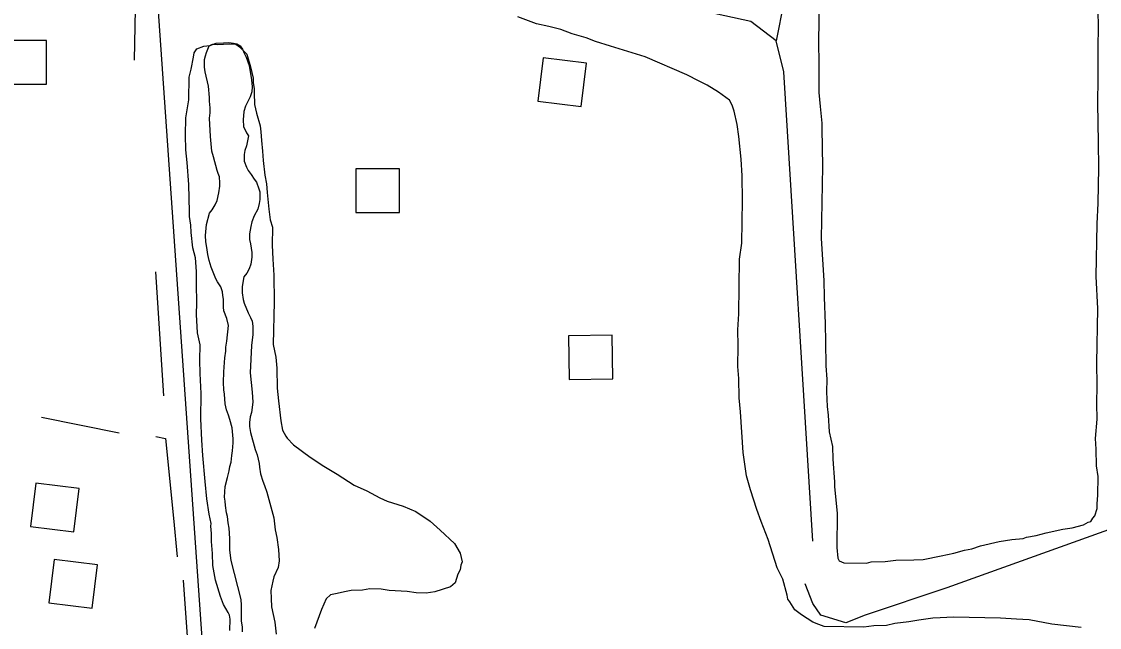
# Model space of a CAD drawing. Extents: x 3161564 to 3199464, y 849354 to 874788.
# Drawn here: x 3165915 to 3166903, y 859757 to 860312 of the extents above; entities that cross this region are included whole.
import ezdxf

# ---------------------------------------------------------------- set-up
doc = ezdxf.new("R2010")
doc.units = 0
for name, color, linetype in [('V-BLDG-OTLN', 7, 'Continuous'), ('V-ROAD-CNTR', 7, 'Continuous'), ('V-SITE-VEGE', 7, 'Continuous'), ('V-TOPO-SHOR', 7, 'Continuous')]:
    doc.layers.add(name, color=color, linetype=linetype)

msp = doc.modelspace()

# ---------------------------------------------------------------- linework, layer by layer
at = {"layer": 'V-BLDG-OTLN'}
for points in [[(3165898.05, 860254.49), (3165938.05, 860254.52), (3165938.02, 860294.52), (3165898.02, 860294.49)], [(3166388.41, 860238.96), (3166428.12, 860234.08), (3166433, 860273.78), (3166393.29, 860278.66)], [(3166221.35, 860137.07), (3166261.35, 860136.95), (3166261.47, 860176.95), (3166221.47, 860177.07)], [(3166417.05, 859984.16), (3166457.05, 859984.71), (3166456.5, 860024.71), (3166416.5, 860024.15)], [(3165923.42, 859849.46), (3165963.12, 859844.58), (3165968, 859884.29), (3165928.3, 859889.17)], [(3165940.2, 859779.63), (3165979.9, 859774.75), (3165984.78, 859814.45), (3165945.08, 859819.33)]]:
    msp.add_lwpolyline(points, close=True, dxfattribs=at)
at = {"layer": 'V-ROAD-CNTR'}
msp.add_lwpolyline([(3166032.61, 860431.05), (3166090.35, 859602.41)], dxfattribs=at)
at = {"layer": 'V-SITE-VEGE'}
for p, q in [((3166646.35, 860343.35), (3166645.5, 860292.7)), ((3166902.11, 860306.11), (3166901.77, 860322.6)), ((3166386.97, 860309.85), (3166369.98, 860316.23)), ((3166398.52, 860307.21), (3166386.97, 860309.85)), ((3166409.47, 860304.59), (3166398.52, 860307.21)), ((3166419.78, 860300.75), (3166409.47, 860304.59)), ((3166432.54, 860296.88), (3166419.78, 860300.75)), ((3166901.82, 860289.03), (3166902.11, 860306.11)), ((3166075.88, 860286.97), (3166082.02, 860289.31)), ((3166082.02, 860289.31), (3166087.53, 860289.83)), ((3166087.53, 860289.83), (3166089.99, 860291.01)), ((3166089.99, 860291.01), (3166094.26, 860290.94)), ((3166094.26, 860290.94), (3166105.87, 860291.35)), ((3166105.87, 860291.35), (3166111.36, 860291.26)), ((3166111.36, 860291.26), (3166114.98, 860288.76)), ((3166114.98, 860288.76), (3166121.58, 860281.93)), ((3166441.03, 860293.68), (3166432.54, 860296.88)), ((3166454.99, 860289.18), (3166441.03, 860293.68)), ((3166486.57, 860279.49), (3166454.99, 860289.18)), ((3166645.5, 860292.7), (3166645.8, 860273.78)), ((3166901.94, 860259.72), (3166901.82, 860289.03)), ((3166070.68, 860268.14), (3166072.7, 860279.09)), ((3166072.7, 860279.09), (3166073.38, 860283.35)), ((3166073.38, 860283.35), (3166075.88, 860286.97)), ((3166121.58, 860281.93), (3166125.05, 860270.28)), ((3166524.75, 860262.98), (3166486.57, 860279.49)), ((3166068.73, 860260.84), (3166070.68, 860268.14)), ((3166125.05, 860270.28), (3166127.31, 860259.86)), ((3166645.8, 860273.78), (3166645.96, 860246.91)), ((3166068.38, 860240.09), (3166068.73, 860260.84)), ((3166127.31, 860259.86), (3166127.24, 860255.59)), ((3166536.26, 860257.3), (3166524.75, 860262.98)), ((3166901.56, 860237.14), (3166901.94, 860259.72)), ((3166127.24, 860255.59), (3166128.38, 860250.69)), ((3166128.38, 860250.69), (3166128.31, 860246.42)), ((3166543.52, 860253.51), (3166536.26, 860257.3)), ((3166553.79, 860247.24), (3166543.52, 860253.51)), ((3166065.67, 860223.65), (3166068.38, 860240.09)), ((3166128.31, 860246.42), (3166128.75, 860236.03)), ((3166564.04, 860239.74), (3166553.79, 860247.24)), ((3166566.41, 860235.42), (3166564.04, 860239.74)), ((3166645.96, 860246.91), (3166646.96, 860234.08)), ((3166128.75, 860236.03), (3166130.45, 860228.07)), ((3166568.15, 860229.9), (3166566.41, 860235.42)), ((3166571, 860217.65), (3166568.15, 860229.9)), ((3166646.96, 860234.08), (3166648.54, 860218.79)), ((3166902.18, 860201.12), (3166901.56, 860237.14)), ((3166065.4, 860207.79), (3166065.67, 860223.65)), ((3166130.45, 860228.07), (3166133.91, 860216.41)), ((3166648.54, 860218.79), (3166648.46, 860213.91)), ((3166133.91, 860216.41), (3166134.43, 860210.91)), ((3166134.43, 860210.91), (3166134.91, 860202.97)), ((3166572.64, 860206.63), (3166571, 860217.65)), ((3166648.46, 860213.91), (3166649.1, 860179.1)), ((3166065.79, 860194.36), (3166065.4, 860207.79)), ((3166134.91, 860202.97), (3166135.96, 860193.18)), ((3166574.74, 860185.84), (3166572.64, 860206.63)), ((3166902.4, 860177.92), (3166902.18, 860201.12)), ((3166066.81, 860182.74), (3166065.79, 860194.36)), ((3166135.96, 860193.18), (3166136.43, 860184.63)), ((3166068.31, 860162.57), (3166066.81, 860182.74)), ((3166136.43, 860184.63), (3166138.04, 860171.17)), ((3166575.71, 860170.57), (3166574.74, 860185.84)), ((3166649.1, 860179.1), (3166648, 860113.2)), ((3166138.04, 860171.17), (3166139.74, 860163.21)), ((3166575.94, 860147.97), (3166575.71, 860170.57)), ((3166901.86, 860145.57), (3166902.4, 860177.92)), ((3166069.11, 860137.53), (3166068.31, 860162.57)), ((3166139.74, 860163.21), (3166140.21, 860155.26)), ((3166140.21, 860155.26), (3166141.28, 860146.09)), ((3166141.28, 860146.09), (3166141.79, 860139.98)), ((3166141.79, 860139.98), (3166142.85, 860130.19)), ((3166575.28, 860108.92), (3166575.94, 860147.97)), ((3166900.94, 860126.67), (3166901.86, 860145.57)), ((3166069.04, 860133.26), (3166069.11, 860137.53)), ((3166070.12, 860125.3), (3166069.04, 860133.26)), ((3166142.85, 860130.19), (3166145.18, 860123.44)), ((3166070.62, 860118.58), (3166070.12, 860125.3)), ((3166145.18, 860123.44), (3166144.9, 860106.96)), ((3166900.13, 860078.46), (3166900.94, 860126.67)), ((3166072.22, 860104.52), (3166070.62, 860118.58)), ((3166648, 860113.2), (3166650.4, 860074.7)), ((3166074.51, 860095.32), (3166072.22, 860104.52)), ((3166144.9, 860106.96), (3166145.29, 860094.14)), ((3166573.21, 860094.3), (3166575.28, 860108.92)), ((3166075.52, 860083.09), (3166074.51, 860095.32)), ((3166145.29, 860094.14), (3166146.27, 860079.47)), ((3166572.37, 860044.26), (3166573.21, 860094.3)), ((3166075.33, 860071.5), (3166075.52, 860083.09)), ((3166075.65, 860054.4), (3166075.33, 860071.5)), ((3166146.27, 860079.47), (3166146.48, 860055.05)), ((3166650.4, 860074.7), (3166650.76, 860059.43)), ((3166901.47, 860049.13), (3166900.13, 860078.46)), ((3166075.47, 860043.42), (3166075.65, 860054.4)), ((3166146.48, 860055.05), (3166145.82, 860015.99)), ((3166650.76, 860059.43), (3166651.57, 860035)), ((3166076.42, 860026.92), (3166075.47, 860043.42)), ((3166571.52, 860029.63), (3166572.37, 860044.26)), ((3166900.64, 859999.09), (3166901.47, 860049.13)), ((3166651.57, 860035), (3166651.91, 860018.51)), ((3166078.67, 860015.9), (3166076.42, 860026.92)), ((3166571.88, 860014.97), (3166571.52, 860029.63)), ((3166078.44, 860001.86), (3166078.67, 860015.9)), ((3166145.82, 860015.99), (3166148.07, 860004.36)), ((3166571.56, 859996.05), (3166571.88, 860014.97)), ((3166651.91, 860018.51), (3166652.15, 859996.54)), ((3166078.84, 859989.64), (3166078.44, 860001.86)), ((3166148.07, 860004.36), (3166149.12, 859994.57)), ((3166149.12, 859994.57), (3166149.43, 859976.26)), ((3166572.6, 859985.05), (3166571.56, 859996.05)), ((3166652.15, 859996.54), (3166653.16, 859984.31)), ((3166900.91, 859978.95), (3166900.64, 859999.09)), ((3166079.76, 859971.32), (3166078.84, 859989.64)), ((3166572.92, 859967.34), (3166572.6, 859985.05)), ((3166653.16, 859984.31), (3166652.97, 859972.72)), ((3166149.43, 859976.26), (3166150.45, 859964.64)), ((3166652.97, 859972.72), (3166653.36, 859959.28)), ((3166900.62, 859961.86), (3166900.91, 859978.95)), ((3166079.37, 859948.13), (3166079.76, 859971.32)), ((3166150.45, 859964.64), (3166152.59, 859946.29)), ((3166573.92, 859954.5), (3166572.92, 859967.34)), ((3166901, 859947.81), (3166900.62, 859961.86)), ((3166576.35, 859917.23), (3166573.92, 859954.5)), ((3166653.36, 859959.28), (3166654.44, 859951.33)), ((3166080.26, 859928.58), (3166079.37, 859948.13)), ((3166152.59, 859946.29), (3166154.28, 859937.72)), ((3166654.44, 859951.33), (3166655.41, 859936.05)), ((3166899.48, 859930.14), (3166901, 859947.81)), ((3166154.28, 859937.72), (3166157.24, 859932.17)), ((3166157.24, 859932.17), (3166158.43, 859930.32)), ((3166655.41, 859936.05), (3166658.23, 859922.57)), ((3166081.25, 859914.52), (3166080.26, 859928.58)), ((3166158.43, 859930.32), (3166164.43, 859924.12)), ((3166164.43, 859924.12), (3166179.5, 859912.88)), ((3166658.23, 859922.57), (3166658.65, 859910.97)), ((3166899.93, 859920.36), (3166899.48, 859930.14)), ((3166083.29, 859890.68), (3166081.25, 859914.52)), ((3166179.5, 859912.88), (3166192.18, 859904.73)), ((3166579.65, 859895.81), (3166576.35, 859917.23)), ((3166900.28, 859905.09), (3166899.93, 859920.36)), ((3166192.18, 859904.73), (3166204.27, 859897.2)), ((3166658.65, 859910.97), (3166660.14, 859890.19)), ((3166901.95, 859895.3), (3166900.28, 859905.09)), ((3166204.27, 859897.2), (3166219.97, 859887.17)), ((3166583.1, 859882.93), (3166579.65, 859895.81)), ((3166901.67, 859878.21), (3166901.95, 859895.3)), ((3166084.86, 859874.78), (3166083.29, 859890.68)), ((3166219.97, 859887.17), (3166231.48, 859882.1)), ((3166588.91, 859865.13), (3166583.1, 859882.93)), ((3166660.14, 859890.19), (3166660.06, 859885.92)), ((3166660.06, 859885.92), (3166662.71, 859861.45)), ((3166087.06, 859860.71), (3166084.86, 859874.78)), ((3166231.48, 859882.1), (3166243.58, 859875.79)), ((3166243.58, 859875.79), (3166250.25, 859872.63)), ((3166250.25, 859872.63), (3166264.82, 859868.11)), ((3166900.92, 859870.29), (3166901.67, 859878.21)), ((3166264.82, 859868.11), (3166276.33, 859863.03)), ((3166276.33, 859863.03), (3166289.62, 859854.27)), ((3166592.99, 859854.07), (3166588.91, 859865.13)), ((3166898.91, 859859.34), (3166900.85, 859866.02)), ((3166900.85, 859866.02), (3166900.92, 859870.29)), ((3166088.75, 859852.13), (3166087.06, 859860.71)), ((3166289.62, 859854.27), (3166298.64, 859846.18)), ((3166599.43, 859837.49), (3166592.99, 859854.07)), ((3166662.71, 859861.45), (3166662.19, 859830.33)), ((3166888.39, 859850.97), (3166892.7, 859853.34)), ((3166892.7, 859853.34), (3166895.15, 859853.9)), ((3166895.15, 859853.9), (3166897.03, 859856.93)), ((3166897.03, 859856.93), (3166898.91, 859859.34)), ((3166088.71, 859849.69), (3166088.75, 859852.13)), ((3166089.21, 859842.97), (3166088.71, 859849.69)), ((3166089.08, 859835.64), (3166089.21, 859842.97)), ((3166298.64, 859846.18), (3166311.86, 859833.75)), ((3166844.89, 859841.32), (3166854.08, 859843.6)), ((3166854.08, 859843.6), (3166869.4, 859847.01)), ((3166869.4, 859847.01), (3166877.96, 859848.09)), ((3166877.96, 859848.09), (3166888.39, 859850.97)), ((3166090.12, 859824.64), (3166089.08, 859835.64)), ((3166311.86, 859833.75), (3166317.21, 859825.12)), ((3166607.55, 859811.71), (3166599.43, 859837.49)), ((3166794.06, 859831.79), (3166811.22, 859835.77)), ((3166811.22, 859835.77), (3166822.85, 859837.41)), ((3166822.85, 859837.41), (3166833.24, 859838.46)), ((3166833.24, 859838.46), (3166836.31, 859839.63)), ((3166836.31, 859839.63), (3166844.89, 859841.32)), ((3166090.55, 859813.65), (3166090.12, 859824.64)), ((3166317.21, 859825.12), (3166318.91, 859817.15)), ((3166662.19, 859830.33), (3166663.25, 859820.55)), ((3166757.9, 859822.63), (3166769.53, 859824.87)), ((3166769.53, 859824.87), (3166779.35, 859827.76)), ((3166779.35, 859827.76), (3166786.08, 859828.87)), ((3166786.08, 859828.87), (3166794.06, 859831.79)), ((3166092.77, 859800.18), (3166090.55, 859813.65)), ((3166317.64, 859814.12), (3166316.96, 859809.86)), ((3166318.91, 859817.15), (3166317.64, 859814.12)), ((3166663.25, 859820.55), (3166664.42, 859818.09)), ((3166664.42, 859818.09), (3166668.67, 859816.18)), ((3166668.67, 859816.18), (3166689.41, 859815.84)), ((3166689.41, 859815.84), (3166693.71, 859816.99)), ((3166693.71, 859816.99), (3166706.53, 859817.38)), ((3166706.53, 859817.38), (3166716.32, 859818.44)), ((3166716.32, 859818.44), (3166732.8, 859818.77)), ((3166732.8, 859818.77), (3166741.35, 859819.24)), ((3166741.35, 859819.24), (3166757.9, 859822.63)), ((3166315.05, 859805.62), (3166312.48, 859797.73)), ((3166316.96, 859809.86), (3166315.05, 859805.62)), ((3166612.87, 859801.25), (3166607.55, 859811.71)), ((3166097.4, 859785.45), (3166092.77, 859800.18)), ((3166308.14, 859794.14), (3166294.03, 859789.49)), ((3166312.48, 859797.73), (3166308.14, 859794.14)), ((3166616.89, 859786.53), (3166612.87, 859801.25)), ((3166100.33, 859778.08), (3166097.4, 859785.45)), ((3166198.15, 859786.82), (3166194.42, 859783.22)), ((3166204.27, 859787.94), (3166198.15, 859786.82)), ((3166211.01, 859789.65), (3166204.27, 859787.94)), ((3166217.14, 859790.78), (3166211.01, 859789.65)), ((3166227.52, 859791.21), (3166217.14, 859790.78)), ((3166234.25, 859792.32), (3166227.52, 859791.21)), ((3166244.63, 859792.15), (3166234.25, 859792.32)), ((3166251.93, 859790.8), (3166244.63, 859792.15)), ((3166268.4, 859789.91), (3166251.93, 859790.8)), ((3166276.92, 859788.55), (3166268.4, 859789.91)), ((3166286.08, 859788.4), (3166276.92, 859788.55)), ((3166294.03, 859789.49), (3166286.08, 859788.4)), ((3166617.44, 859782.86), (3166616.89, 859786.53)), ((3166104.48, 859770.68), (3166100.33, 859778.08)), ((3166194.42, 859783.22), (3166189.99, 859773.52)), ((3166619.23, 859780.39), (3166617.44, 859782.86)), ((3166623.99, 859772.98), (3166619.23, 859780.39)), ((3166105.66, 859768.22), (3166104.48, 859770.68)), ((3166106.21, 859764.55), (3166105.66, 859768.22)), ((3166106.04, 859754.18), (3166106.21, 859764.55)), ((3166189.99, 859773.52), (3166183.59, 859755.93)), ((3166630.02, 859768.61), (3166623.99, 859772.98)), ((3166640.29, 859761.72), (3166630.02, 859768.61)), ((3166750.22, 859765.38), (3166737.38, 859763.76)), ((3166756.95, 859765.87), (3166750.22, 859765.38)), ((3166769.16, 859766.28), (3166756.95, 859765.87)), ((3166812.49, 859765.55), (3166769.16, 859766.28)), ((3166827.13, 859764.7), (3166812.49, 859765.55)), ((3166838.71, 859763.9), (3166827.13, 859764.7)), ((3166645.75, 859759.8), (3166640.29, 859761.72)), ((3166650.6, 859757.89), (3166645.75, 859759.8)), ((3166687.21, 859757.27), (3166650.6, 859757.89)), ((3166696.39, 859758.34), (3166687.21, 859757.27)), ((3166707.99, 859758.76), (3166696.39, 859758.34)), ((3166715.35, 859760.46), (3166707.99, 859758.76)), ((3166728.19, 859762.08), (3166715.35, 859760.46)), ((3166737.38, 859763.76), (3166728.19, 859762.08)), ((3166859.4, 859759.89), (3166838.71, 859763.9)), ((3166886.21, 859757), (3166859.4, 859759.89))]:
    msp.add_line(p, q, dxfattribs=at)
at = {"layer": 'V-TOPO-SHOR'}
for p, q in [((3166045.38, 859969.1), (3166038.27, 860082.79)), ((3165933.47, 859949.56), (3166004.52, 859935.35))]:
    msp.add_line(p, q, dxfattribs=at)
for points in [[(3166070.25, 860811.1), (3166521.45, 860716.95), (3166553.42, 860709.85), (3166583.62, 860711.62), (3166592.5, 860722.28), (3166597.83, 860537.54), (3166613.82, 860377.67), (3166613.82, 860329.7), (3166606.71, 860294.18)], [(3166640.46, 859835.87), (3166613.82, 860265.75), (3166606.71, 860294.18), (3166583.62, 860311.94), (3166542.76, 860320.82), (3166183.94, 860391.88), (3166123.54, 860407.86), (3166104.57, 860437.16)], [(3166018.73, 860276.41), (3166020.51, 860370.56), (3166013.41, 860400.76)], [(3166117.73, 859753.02), (3166117.48, 859757.22), (3166116.61, 859763.05), (3166116.84, 859777.24), (3166116.28, 859782.42), (3166107.2, 859818.4), (3166106.06, 859827.77), (3166105.85, 859834.23), (3166105.92, 859838.43), (3166105.43, 859847.8), (3166104.54, 859852.65), (3166103.99, 859858.47), (3166103.08, 859862.04), (3166101.9, 859868.51), (3166101.64, 859872.71), (3166101.06, 859876.27), (3166101.86, 859885.94), (3166103.94, 859894.3), (3166105.33, 859900.41), (3166106.04, 859904.27), (3166107.08, 859908.45), (3166107.83, 859914.57), (3166108.54, 859918.75), (3166108.99, 859926.17), (3166109.05, 859929.72), (3166108.25, 859939.73), (3166106.12, 859947.51), (3166104.89, 859951.41), (3166103.03, 859956.28), (3166101.83, 859961.79), (3166101.01, 859970.52), (3166100.44, 859974.72), (3166100.22, 859981.18), (3166100.39, 859991.18), (3166101.56, 860003.75), (3166102.31, 860009.87), (3166102.37, 860013.74), (3166103.11, 860019.22), (3166104.64, 860033.39), (3166103.13, 860039.87), (3166100.35, 860047.02), (3166100.08, 860050.25), (3166100.2, 860057.67), (3166099.61, 860060.91), (3166099.34, 860064.47), (3166097.81, 860069.01), (3166094.65, 860073.58), (3166093.08, 860076.19), (3166088.74, 860086.91), (3166086.91, 860093.08), (3166085.71, 860098.58), (3166084.85, 860105.05), (3166083.97, 860110.23), (3166083.74, 860116.04), (3166084.12, 860119.26), (3166084.55, 860126.03), (3166087.3, 860136.32), (3166089.94, 860139.5), (3166092.6, 860143.98), (3166094.27, 860147.82), (3166096.01, 860154.89), (3166096.75, 860161.01), (3166096.81, 860164.24), (3166096.58, 860169.73), (3166095.33, 860172.66), (3166094.41, 860175.58), (3166091.07, 860187.9), (3166089.54, 860193.09), (3166088.15, 860206.66), (3166087.46, 860223.46), (3166087.87, 860228.3), (3166087.94, 860232.81), (3166087.4, 860238.95), (3166087.45, 860242.18), (3166086.33, 860252.53), (3166083.33, 860265.81), (3166082.75, 860270.02), (3166082.87, 860277.11), (3166083.57, 860280.33), (3166084.59, 860283.54), (3166086.95, 860289.63), (3166093.44, 860292.11), (3166100.15, 860292.37)], [(3166100.15, 860292.37), (3166105.07, 860292.56), (3166109.26, 860292.17), (3166112.48, 860291.47), (3166115.35, 860289.48), (3166117.56, 860286.54), (3166119.11, 860282.96), (3166120.99, 860279.38), (3166123.77, 860271.59), (3166125.8, 860258.33), (3166126.35, 860252.18), (3166126.27, 860247.34), (3166124.58, 860242.85), (3166120.24, 860234.21), (3166118.87, 860229.39), (3166118.1, 860221.98), (3166118.64, 860215.84), (3166121.13, 860209.99), (3166123.02, 860207.05), (3166121.25, 860198.05), (3166119.89, 860193.87), (3166119.18, 860190.01), (3166119.08, 860183.88), (3166121.25, 860178.36), (3166122.81, 860175.43), (3166125.66, 860171.83), (3166128.17, 860167.59), (3166130.38, 860164.65), (3166132.54, 860158.8), (3166133.46, 860155.88), (3166133.34, 860148.79), (3166132.96, 860145.24), (3166131.59, 860140.1), (3166128.26, 860134.02), (3166126.23, 860128.57), (3166125.19, 860124.07), (3166124.11, 860117.31), (3166124.02, 860112.15), (3166124.92, 860108.26), (3166126.09, 860100.49), (3166126.01, 860095.98), (3166125.26, 860089.53), (3166123.57, 860085.37), (3166121.58, 860081.53), (3166118.94, 860078.02), (3166117.18, 860069.33), (3166117.4, 860063.52), (3166118.27, 860057.37), (3166119.18, 860053.81), (3166122.91, 860045.03), (3166125.09, 860040.8), (3166126.33, 860037.55), (3166127.22, 860033.02), (3166127.1, 860025.27), (3166125.96, 860015.29), (3166124.58, 859990.14), (3166126.54, 859972.35), (3166127.03, 859963.3), (3166125.91, 859953.96), (3166124.55, 859949.79), (3166124.14, 859944.64), (3166124.08, 859941.08), (3166124.96, 859935.58), (3166129.22, 859920.02), (3166131.08, 859915.15), (3166132.88, 859907.05), (3166133.15, 859903.82), (3166134.01, 859897.67), (3166136.16, 859890.86), (3166137.71, 859886.96), (3166139.86, 859880.79), (3166146.25, 859857.45), (3166147.68, 859846.45), (3166149.18, 859839.32), (3166150.61, 859828.33), (3166151.09, 859817.99), (3166150.34, 859811.87), (3166146.32, 859803.22), (3166145.29, 859799.37), (3166143.53, 859790.68), (3166143.74, 859783.58), (3166144.25, 859775.82), (3166147.25, 859761.89), (3166148.36, 859750.9)], [(3167485.55, 860034.39), (3167208.9, 859949.56), (3167079.22, 859924.69), (3166970.87, 859867.85), (3166763.03, 859793.24), (3166688.42, 859768.37), (3166670.66, 859761.27), (3166647.57, 859768.37), (3166640.46, 859779.03), (3166633.36, 859796.79)], [(3166038.27, 859931.8), (3166047.16, 859930.02), (3166054.26, 859857.19), (3166057.81, 859821.66)], [(3166063.14, 859800.35), (3166072.03, 859676), (3166072.03, 859606.72)]]:
    msp.add_lwpolyline(points, dxfattribs=at)

doc.saveas('drawing.dxf')
